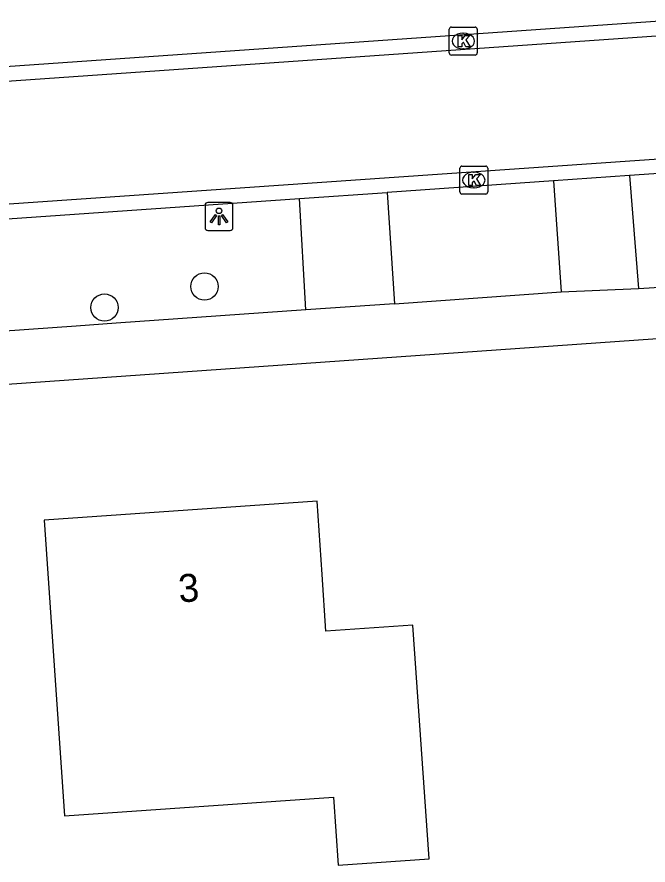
# Model space of a CAD drawing. Extents: x 162675 to 163482, y 379761 to 381227.
# Drawn here: x 163100.93 to 163123.53, y 380331.29 to 380361.66 of the extents above; entities that cross this region are included whole.
import ezdxf

# ---------------------------------------------------------------- set-up
doc = ezdxf.new("R2010")
doc.units = 0
for name, color, linetype in [('IMGEO_Boom', 7, 'Continuous'), ('IMGEO_Kolk', 7, 'Continuous'), ('IMGEO_Lichtpunt', 7, 'Continuous'), ('IMGEO_Pand', 7, 'Continuous'), ('IMGEO_Pand_nummerreeks', 7, 'Continuous'), ('IMGEO_Rijbaan_lokaal_gesloten', 7, 'Continuous'), ('IMGEO_Rijbaan_lokaal_open', 7, 'Continuous'), ('IMGEO_Voetpad_open', 7, 'Continuous')]:
    doc.layers.add(name, color=color, linetype=linetype)

msp = doc.modelspace()

# ---------------------------------------------------------------- linework, layer by layer
at = {"layer": 'IMGEO_Boom'}
for centre in [(163107.647, 380352.008), (163104.07, 380351.252)]:
    msp.add_circle(centre, 0.489, dxfattribs=at)
at = {"layer": 'IMGEO_Kolk'}
for p, q in [((163116.415, 380360.371), (163116.415, 380361.223)), ((163116.49, 380361.297), (163117.342, 380361.297)), ((163117.416, 380361.223), (163117.416, 380360.371)), ((163116.903, 380361.077), (163116.928, 380361.077)), ((163116.926, 380360.517), (163116.901, 380360.517)), ((163117.342, 380360.297), (163116.49, 380360.297)), ((163116.792, 380355.393), (163116.792, 380356.245)), ((163116.867, 380356.319), (163117.719, 380356.319)), ((163117.28, 380356.099), (163117.305, 380356.099)), ((163117.793, 380356.245), (163117.793, 380355.393)), ((163117.303, 380355.539), (163117.278, 380355.539)), ((163117.719, 380355.319), (163116.867, 380355.319))]:
    msp.add_line(p, q, dxfattribs=at)
for points in [[(163116.415, 380360.371), (163116.415, 380361.223)], [(163116.49, 380361.297), (163117.342, 380361.297)], [(163117.416, 380361.223), (163117.416, 380360.371)], [(163116.736, 380360.997), (163116.859, 380360.997), (163116.859, 380360.846), (163116.989, 380360.997), (163117.153, 380360.997), (163117.007, 380360.846), (163117.16, 380360.597), (163117.008, 380360.597), (163116.923, 380360.761), (163116.859, 380360.694), (163116.859, 380360.597), (163116.736, 380360.597), (163116.736, 380360.997)], [(163117.342, 380360.297), (163116.49, 380360.297)], [(163116.792, 380355.393), (163116.792, 380356.245)], [(163116.867, 380356.319), (163117.719, 380356.319)], [(163117.793, 380356.245), (163117.793, 380355.393)], [(163117.113, 380356.019), (163117.236, 380356.019), (163117.236, 380355.868), (163117.366, 380356.019), (163117.53, 380356.019), (163117.384, 380355.868), (163117.537, 380355.619), (163117.385, 380355.619), (163117.3, 380355.783), (163117.236, 380355.716), (163117.236, 380355.619), (163117.113, 380355.619), (163117.113, 380356.019)], [(163117.719, 380355.319), (163116.867, 380355.319)]]:
    msp.add_lwpolyline(points, dxfattribs=at)
for centre, start, end in [((163116.492, 380361.221), 91.552, 178.448), ((163116.492, 380361.221), 91.552, 178.448), ((163117.34, 380361.221), 1.552, 88.448), ((163117.34, 380361.221), 1.552, 88.448), ((163116.492, 380360.373), 181.552, 268.448), ((163116.492, 380360.373), 181.552, 268.448), ((163117.34, 380360.373), 271.552, 358.448), ((163117.34, 380360.373), 271.552, 358.448), ((163116.869, 380356.243), 91.552, 178.448), ((163116.869, 380356.243), 91.552, 178.448), ((163117.717, 380356.243), 1.552, 88.448), ((163117.717, 380356.243), 1.552, 88.448), ((163116.869, 380355.395), 181.552, 268.448), ((163116.869, 380355.395), 181.552, 268.448), ((163117.717, 380355.395), 271.552, 358.448), ((163117.717, 380355.395), 271.552, 358.448)]:
    msp.add_arc(centre, 0.0765, start, end, dxfattribs=at)
for centre, major_axis, ratio, start_param, end_param in [((163116.902, 380360.797), (-0.387, 0.002), 0.722429, 4.712389, 7.853982), ((163116.927, 380360.797), (-0.39, 0.002), 0.717154, 1.570796, 4.712389), ((163117.279, 380355.819), (-0.387, 0.002), 0.722429, 4.712389, 7.853982), ((163117.304, 380355.819), (-0.39, 0.002), 0.717154, 1.570796, 4.712389)]:
    msp.add_ellipse(centre, major_axis=major_axis, ratio=ratio, start_param=start_param, end_param=end_param, dxfattribs=at)
at = {"layer": 'IMGEO_Lichtpunt'}
for p, q in [((163107.671, 380354.919), (163107.671, 380354.112)), ((163107.671, 380354.919), (163107.671, 380354.112)), ((163108.573, 380355.014), (163107.765, 380355.014)), ((163108.573, 380355.014), (163107.765, 380355.014)), ((163108.667, 380354.112), (163108.667, 380354.919)), ((163108.667, 380354.112), (163108.667, 380354.919)), ((163107.765, 380354.018), (163108.573, 380354.018)), ((163107.765, 380354.018), (163108.573, 380354.018))]:
    msp.add_line(p, q, dxfattribs=at)
for points in [[(163108.045, 380354.583), (163108.084, 380354.555), (163107.896, 380354.293), (163107.858, 380354.32), (163108.045, 380354.583)], [(163108.147, 380354.535), (163108.194, 380354.535), (163108.194, 380354.213), (163108.147, 380354.213), (163108.147, 380354.535)], [(163108.257, 380354.555), (163108.295, 380354.582), (163108.482, 380354.32), (163108.443, 380354.292), (163108.257, 380354.555)]]:
    msp.add_lwpolyline(points, dxfattribs=at)
msp.add_circle((163108.17, 380354.717), 0.0994, dxfattribs=at)
for centre, start, end in [((163107.765, 380354.919), 90, 180), ((163107.765, 380354.919), 90, 180), ((163108.573, 380354.919), 0, 90), ((163108.573, 380354.919), 0, 90), ((163107.765, 380354.112), 180, 270), ((163107.765, 380354.112), 180, 270), ((163108.573, 380354.112), 270, 0), ((163108.573, 380354.112), 270, 360)]:
    msp.add_arc(centre, 0.0946, start, end, dxfattribs=at)
at = {"layer": 'IMGEO_Pand'}
msp.add_lwpolyline([(163115.113, 380339.88), (163112, 380339.666), (163111.861, 380341.692), (163111.681, 380344.314), (163101.913, 380343.644), (163102.641, 380333.054), (163112.273, 380333.715), (163112.439, 380331.286), (163115.689, 380331.509), (163115.113, 380339.88)], dxfattribs=at)
at = {"layer": 'IMGEO_Rijbaan_lokaal_gesloten'}
for points in [[(163071.476, 380357.328), (163129.13, 380361.35)], [(163129.435, 380356.95), (163028.95, 380349.989), (162935.401, 380343.628)]]:
    msp.add_lwpolyline(points, dxfattribs=at)
at = {"layer": 'IMGEO_Rijbaan_lokaal_open'}
for points in [[(163126.19, 380361.661), (163071.431, 380357.843)], [(163131.201, 380356.559), (163122.862, 380355.979)], [(163120.146, 380355.789), (163114.189, 380355.375)], [(163122.862, 380355.979), (163120.146, 380355.789)], [(163086.869, 380353.473), (163111.052, 380355.156)], [(163111.052, 380355.156), (163114.189, 380355.375)]]:
    msp.add_lwpolyline(points, dxfattribs=at)
at = {"layer": 'IMGEO_Voetpad_open'}
for points in [[(163120.146, 380355.789), (163120.423, 380351.812)], [(163122.862, 380355.979), (163123.19, 380351.93)], [(163111.274, 380351.167), (163111.052, 380355.156)], [(163114.189, 380355.375), (163114.455, 380351.391)], [(163123.19, 380351.93), (163135.058, 380352.683), (163136.296, 380352.778)], [(163114.455, 380351.391), (163120.423, 380351.812)], [(163120.423, 380351.812), (163123.19, 380351.93)], [(163114.455, 380351.391), (163111.274, 380351.167)], [(163025.928, 380343.278), (163034.276, 380343.853), (163135.092, 380350.931), (163136.519, 380351.021)], [(163111.274, 380351.167), (163106.7, 380350.844), (163104.488, 380350.688), (163103.054, 380350.587), (163099.483, 380350.335), (163087.179, 380349.192)]]:
    msp.add_lwpolyline(points, dxfattribs=at)

# ---------------------------------------------------------------- texts
at = {"layer": 'IMGEO_Pand_nummerreeks'}
msp.add_text('3', height=1, rotation=3.9223, dxfattribs=at).set_placement((163106.746, 380340.689))

doc.saveas('drawing.dxf')
